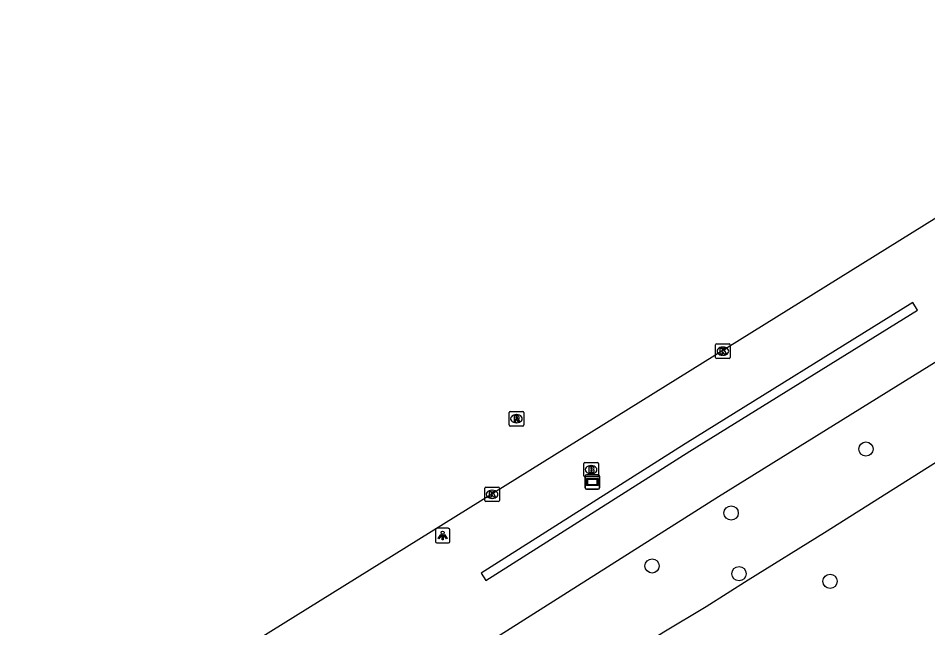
# Model space of a CAD drawing. Extents: x 158461 to 159795, y 387220 to 388672.
# Drawn here: x 158488.6 to 158551.1, y 387894.9 to 387936.8 of the extents above; entities that cross this region are included whole.
import ezdxf

# ---------------------------------------------------------------- set-up
doc = ezdxf.new("R2010")
doc.units = 0
for name, color, linetype in [('IMGEO_Boom', 7, 'Continuous'), ('IMGEO_Brandkraan', 7, 'Continuous'), ('IMGEO_Groenvoorziening', 7, 'Continuous'), ('IMGEO_Haag', 7, 'Continuous'), ('IMGEO_Kolk', 7, 'Continuous'), ('IMGEO_Lichtpunt', 7, 'Continuous'), ('IMGEO_Rijbaan_lokaal_open', 7, 'Continuous'), ('IMGEO_Rioolput', 7, 'Continuous'), ('IMGEO_Verklikker', 7, 'Continuous')]:
    doc.layers.add(name, color=color, linetype=linetype)

msp = doc.modelspace()

# ---------------------------------------------------------------- linework, layer by layer
at = {"layer": 'IMGEO_Boom'}
for centre in [(158546.817, 387907.166), (158537.555, 387902.771), (158532.127, 387899.133), (158538.098, 387898.599), (158544.352, 387898.075)]:
    msp.add_circle(centre, 0.489, dxfattribs=at)
at = {"layer": 'IMGEO_Brandkraan'}
for p, q in [((158527.437, 387905.325), (158527.437, 387906.177)), ((158527.512, 387906.251), (158528.364, 387906.251)), ((158528.438, 387906.177), (158528.438, 387905.325)), ((158527.948, 387905.471), (158527.923, 387905.471)), ((158527.925, 387906.031), (158527.95, 387906.031)), ((158528.364, 387905.251), (158527.512, 387905.251))]:
    msp.add_line(p, q, dxfattribs=at)
for points in [[(158527.437, 387905.325), (158527.437, 387906.177)], [(158527.512, 387906.251), (158528.364, 387906.251)], [(158528.438, 387906.177), (158528.438, 387905.325)], [(158527.785, 387905.951), (158527.785, 387905.551), (158527.998, 387905.551)], [(158528.016, 387905.951), (158527.785, 387905.951)], [(158527.964, 387905.87), (158527.91, 387905.87), (158527.91, 387905.794)], [(158527.91, 387905.794), (158527.963, 387905.794)], [(158527.972, 387905.718), (158527.91, 387905.718), (158527.91, 387905.637)], [(158527.91, 387905.637), (158527.972, 387905.637)], [(158528.364, 387905.251), (158527.512, 387905.251)]]:
    msp.add_lwpolyline(points, dxfattribs=at)
for centre, radius, start, end in [((158527.514, 387906.175), 0.0765, 91.55205, 178.44795), ((158527.514, 387906.175), 0.0765, 91.55205, 178.44795), ((158528.362, 387906.175), 0.0765, 1.55205, 88.44795), ((158528.362, 387906.175), 0.0765, 1.55205, 88.44795), ((158527.965, 387905.832), 0.0379, 267.82845, 90.93552), ((158527.973, 387905.677), 0.0404, 269.87594, 90.50774), ((158528.004, 387905.802), 0.251, 268.66757, 293.53466), ((158528.02, 387905.806), 0.145, 59.4692, 91.53667), ((158528.045, 387905.853), 0.0922, 285.51372, 58.15012), ((158528.05, 387905.661), 0.105, 301.31148, 78.98903), ((158527.514, 387905.327), 0.0765, 181.55205, 268.44795), ((158527.514, 387905.327), 0.0765, 181.55205, 268.44795), ((158528.362, 387905.327), 0.0765, 271.55205, 358.44795), ((158528.362, 387905.327), 0.0765, 271.55205, 358.44795)]:
    msp.add_arc(centre, radius, start, end, dxfattribs=at)
for centre, major_axis, ratio, start_param, end_param in [((158527.924, 387905.751), (-0.387, 0.002), 0.722429, 4.712389, 7.853982), ((158527.949, 387905.751), (-0.39, 0.002), 0.717154, 1.570796, 4.712389)]:
    msp.add_ellipse(centre, major_axis=major_axis, ratio=ratio, start_param=start_param, end_param=end_param, dxfattribs=at)
at = {"layer": 'IMGEO_Groenvoorziening'}
for points in [[(158589.704, 387936.796), (158536.681, 387903.888), (158500, 387880.63), (158493.308, 387876.386)], [(158518.531, 387875.474), (158518.14, 387875.366), (158514.815, 387880.615), (158513.704, 387882.37), (158521.319, 387887.219), (158524.238, 387889.072), (158527.156, 387890.928), (158530.053, 387892.77), (158532.941, 387894.608), (158535.835, 387896.338), (158538.726, 387898.185), (158543.967, 387901.44), (158590.711, 387930.955), (158590.791, 387930.573)]]:
    msp.add_lwpolyline(points, dxfattribs=at)
at = {"layer": 'IMGEO_Haag'}
msp.add_lwpolyline([(158520.702, 387898.138), (158534.714, 387907.022), (158550.356, 387916.73), (158550.037, 387917.238), (158534.396, 387907.53), (158520.384, 387898.646), (158520.702, 387898.138)], dxfattribs=at)
at = {"layer": 'IMGEO_Kolk'}
for p, q in [((158536.489, 387913.474), (158536.489, 387914.326)), ((158536.564, 387914.4), (158537.416, 387914.4)), ((158537.49, 387914.326), (158537.49, 387913.474)), ((158537, 387913.62), (158536.975, 387913.62)), ((158536.977, 387914.18), (158537.002, 387914.18)), ((158537.416, 387913.4), (158536.564, 387913.4)), ((158520.631, 387903.629), (158520.631, 387904.481)), ((158520.706, 387904.555), (158521.558, 387904.555)), ((158521.119, 387904.335), (158521.144, 387904.335)), ((158521.632, 387904.481), (158521.632, 387903.629)), ((158521.142, 387903.775), (158521.117, 387903.775)), ((158521.558, 387903.555), (158520.706, 387903.555))]:
    msp.add_line(p, q, dxfattribs=at)
for points in [[(158536.489, 387913.474), (158536.489, 387914.326)], [(158536.564, 387914.4), (158537.416, 387914.4)], [(158537.49, 387914.326), (158537.49, 387913.474)], [(158536.81, 387914.1), (158536.933, 387914.1), (158536.933, 387913.949), (158537.063, 387914.1), (158537.227, 387914.1), (158537.081, 387913.949), (158537.234, 387913.7), (158537.082, 387913.7), (158536.997, 387913.864), (158536.933, 387913.797), (158536.933, 387913.7), (158536.81, 387913.7), (158536.81, 387914.1)], [(158537.416, 387913.4), (158536.564, 387913.4)], [(158520.631, 387903.629), (158520.631, 387904.481)], [(158520.706, 387904.555), (158521.558, 387904.555)], [(158520.952, 387904.255), (158521.075, 387904.255), (158521.075, 387904.104), (158521.205, 387904.255), (158521.369, 387904.255), (158521.223, 387904.104), (158521.376, 387903.855), (158521.224, 387903.855), (158521.139, 387904.019), (158521.075, 387903.952), (158521.075, 387903.855), (158520.952, 387903.855), (158520.952, 387904.255)], [(158521.632, 387904.481), (158521.632, 387903.629)], [(158521.558, 387903.555), (158520.706, 387903.555)]]:
    msp.add_lwpolyline(points, dxfattribs=at)
for centre, start, end in [((158536.566, 387914.324), 91.55205, 178.44795), ((158536.566, 387914.324), 91.55205, 178.44795), ((158537.414, 387914.324), 1.55205, 88.44795), ((158537.414, 387914.324), 1.55205, 88.44795), ((158536.566, 387913.476), 181.55205, 268.44795), ((158536.566, 387913.476), 181.55205, 268.44795), ((158537.414, 387913.476), 271.55205, 358.44795), ((158537.414, 387913.476), 271.55205, 358.44795), ((158520.708, 387904.479), 91.55205, 178.44795), ((158520.708, 387904.479), 91.55205, 178.44795), ((158521.556, 387904.479), 1.55205, 88.44795), ((158521.556, 387904.479), 1.55205, 88.44795), ((158520.708, 387903.631), 181.55205, 268.44795), ((158520.708, 387903.631), 181.55205, 268.44795), ((158521.556, 387903.631), 271.55205, 358.44795), ((158521.556, 387903.631), 271.55205, 358.44795)]:
    msp.add_arc(centre, 0.0765, start, end, dxfattribs=at)
for centre, major_axis, ratio, start_param, end_param in [((158536.976, 387913.9), (-0.387, 0.002), 0.722429, 4.712389, 7.853982), ((158537.001, 387913.9), (-0.39, 0.002), 0.717154, 1.570796, 4.712389), ((158521.118, 387904.055), (-0.387, 0.002), 0.722429, 4.712389, 7.853982), ((158521.143, 387904.055), (-0.39, 0.002), 0.717154, 1.570796, 4.712389)]:
    msp.add_ellipse(centre, major_axis=major_axis, ratio=ratio, start_param=start_param, end_param=end_param, dxfattribs=at)
at = {"layer": 'IMGEO_Lichtpunt'}
for p, q in [((158518.14, 387901.718), (158517.332, 387901.718)), ((158518.14, 387901.718), (158517.332, 387901.718)), ((158517.238, 387901.623), (158517.238, 387900.816)), ((158517.238, 387901.623), (158517.238, 387900.816)), ((158518.234, 387900.816), (158518.234, 387901.623)), ((158518.234, 387900.816), (158518.234, 387901.623)), ((158517.332, 387900.722), (158518.14, 387900.722)), ((158517.332, 387900.722), (158518.14, 387900.722))]:
    msp.add_line(p, q, dxfattribs=at)
for points in [[(158517.612, 387901.287), (158517.651, 387901.259), (158517.463, 387900.997), (158517.425, 387901.024), (158517.612, 387901.287)], [(158517.714, 387901.239), (158517.761, 387901.239), (158517.761, 387900.917), (158517.714, 387900.917), (158517.714, 387901.239)], [(158517.824, 387901.259), (158517.862, 387901.286), (158518.049, 387901.024), (158518.01, 387900.996), (158517.824, 387901.259)]]:
    msp.add_lwpolyline(points, dxfattribs=at)
msp.add_circle((158517.737, 387901.421), 0.0994, dxfattribs=at)
for centre, start, end in [((158517.332, 387901.623), 90, 180), ((158517.332, 387901.623), 90, 180), ((158518.14, 387901.623), 0, 90), ((158518.14, 387901.623), 0, 90), ((158517.332, 387900.816), 180, 270), ((158517.332, 387900.816), 180, 270), ((158518.14, 387900.816), 270, 0), ((158518.14, 387900.816), 270, 360)]:
    msp.add_arc(centre, 0.0946, start, end, dxfattribs=at)
at = {"layer": 'IMGEO_Rijbaan_lokaal_open'}
msp.add_lwpolyline([(158488.574, 387883.891), (158500, 387890.959), (158555.076, 387925.231)], dxfattribs=at)
at = {"layer": 'IMGEO_Rioolput'}
for p, q in [((158522.309, 387908.828), (158522.309, 387909.68)), ((158522.384, 387909.754), (158523.236, 387909.754)), ((158522.797, 387909.534), (158522.822, 387909.534)), ((158523.31, 387909.68), (158523.31, 387908.828)), ((158523.236, 387908.754), (158522.384, 387908.754)), ((158522.82, 387908.974), (158522.795, 387908.974))]:
    msp.add_line(p, q, dxfattribs=at)
for points in [[(158522.309, 387908.828), (158522.309, 387909.68)], [(158522.384, 387909.754), (158523.236, 387909.754)], [(158522.898, 387909.452), (158522.646, 387909.454), (158522.646, 387909.054)], [(158522.646, 387909.054), (158522.77, 387909.054), (158522.77, 387909.216), (158522.781, 387909.216)], [(158522.824, 387909.373), (158522.77, 387909.373), (158522.77, 387909.292)], [(158522.77, 387909.292), (158522.822, 387909.292)], [(158523.31, 387909.68), (158523.31, 387908.828)], [(158523.236, 387908.754), (158522.384, 387908.754)], [(158522.828, 387909.187), (158522.899, 387909.054), (158523.039, 387909.054), (158522.974, 387909.18)]]:
    msp.add_lwpolyline(points, dxfattribs=at)
for centre, radius, start, end in [((158522.386, 387909.678), 0.0765, 91.55205, 178.44795), ((158522.386, 387909.678), 0.0765, 91.55205, 178.44795), ((158522.78, 387909.163), 0.0533, 26.02933, 88.69889), ((158522.806, 387909.481), 0.19, 274.7715, 282.96867), ((158522.83, 387909.277), 0.0964, 77.00612, 93.18647), ((158522.844, 387909.334), 0.0378, 276.66336, 79.67722), ((158522.897, 387909.342), 0.109, 350.36119, 89.41601), ((158522.895, 387909.342), 0.112, 277.58423, 350.98172), ((158522.879, 387909.127), 0.108, 29.51342, 73.79051), ((158523.234, 387909.678), 0.0765, 1.55205, 88.44795), ((158523.234, 387909.678), 0.0765, 1.55205, 88.44795), ((158522.386, 387908.83), 0.0765, 181.55205, 268.44795), ((158522.386, 387908.83), 0.0765, 181.55205, 268.44795), ((158523.234, 387908.83), 0.0765, 271.55205, 358.44795), ((158523.234, 387908.83), 0.0765, 271.55205, 358.44795)]:
    msp.add_arc(centre, radius, start, end, dxfattribs=at)
for centre, major_axis, ratio, start_param, end_param in [((158522.796, 387909.254), (-0.387, 0.002), 0.722429, 4.712389, 7.853982), ((158522.821, 387909.254), (-0.39, 0.002), 0.717154, 1.570796, 4.712389)]:
    msp.add_ellipse(centre, major_axis=major_axis, ratio=ratio, start_param=start_param, end_param=end_param, dxfattribs=at)
at = {"layer": 'IMGEO_Verklikker'}
for p, q in [((158527.524, 387904.506), (158527.524, 387905.306)), ((158527.524, 387905.306), (158527.524, 387904.506)), ((158527.624, 387905.406), (158528.414, 387905.406)), ((158528.414, 387905.406), (158527.624, 387905.406)), ((158528.514, 387905.306), (158528.514, 387904.506)), ((158528.514, 387904.506), (158528.514, 387905.306)), ((158528.414, 387904.406), (158527.624, 387904.406)), ((158527.624, 387904.406), (158528.414, 387904.406))]:
    msp.add_line(p, q, dxfattribs=at)
for points in [[(158527.625, 387905.138), (158528.413, 387905.138), (158528.413, 387904.674), (158527.625, 387904.674), (158527.625, 387905.138)], [(158527.69, 387905.073), (158527.69, 387904.739), (158528.348, 387904.739), (158528.348, 387905.073), (158527.69, 387905.073)]]:
    msp.add_lwpolyline(points, dxfattribs=at)
for centre, start, end in [((158527.624, 387905.306), 90, 180), ((158527.624, 387905.306), 90, 180), ((158528.414, 387905.306), 0, 90), ((158528.414, 387905.306), 360, 90), ((158527.624, 387904.506), 180, 270), ((158527.624, 387904.506), 180, 270), ((158528.414, 387904.506), 270, 0), ((158528.414, 387904.506), 270, 0)]:
    msp.add_arc(centre, 0.1, start, end, dxfattribs=at)

doc.saveas('drawing.dxf')
